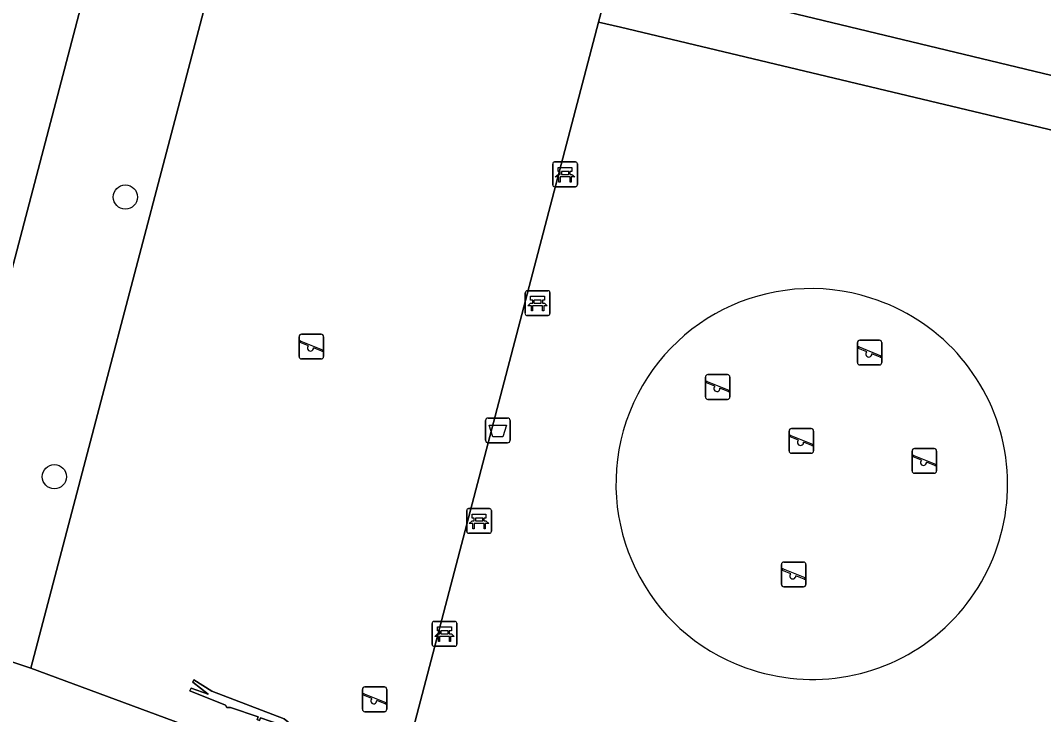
# Model space of a CAD drawing. Extents: x 162803 to 163818, y 381639 to 382475.
# Drawn here: x 163271.29 to 163312.66, y 382135.2 to 382163.26 of the extents above; entities that cross this region are included whole.
import ezdxf

# ---------------------------------------------------------------- set-up
doc = ezdxf.new("R2010")
doc.units = 0
for name, color, linetype in [('IMGEO_Afvalbak', 7, 'Continuous'), ('IMGEO_Bank', 7, 'Continuous'), ('IMGEO_Boom', 7, 'Continuous'), ('IMGEO_Groenvoorziening', 7, 'Continuous'), ('IMGEO_Speelvoorziening', 7, 'Continuous'), ('IMGEO_Terreindeel_zand', 7, 'Continuous'), ('IMGEO_Voetpad_gesloten', 7, 'Continuous'), ('IMGEO_Voetpad_open', 7, 'Continuous')]:
    doc.layers.add(name, color=color, linetype=linetype)

msp = doc.modelspace()

# ---------------------------------------------------------------- linework, layer by layer
at = {"layer": 'IMGEO_Afvalbak'}
for p, q in [((163290.199, 382147.189), (163290.989, 382147.189)), ((163290.989, 382147.189), (163290.199, 382147.189)), ((163290.099, 382146.289), (163290.099, 382147.089)), ((163290.099, 382147.089), (163290.099, 382146.289)), ((163291.089, 382147.089), (163291.089, 382146.289)), ((163291.089, 382146.289), (163291.089, 382147.089)), ((163290.989, 382146.189), (163290.199, 382146.189)), ((163290.199, 382146.189), (163290.989, 382146.189))]:
    msp.add_line(p, q, dxfattribs=at)
msp.add_lwpolyline([(163290.242, 382146.903), (163290.946, 382146.903), (163290.797, 382146.433), (163290.391, 382146.433), (163290.242, 382146.903)], dxfattribs=at)
for centre, start, end in [((163290.199, 382147.089), 90, 180), ((163290.199, 382147.089), 90, 180), ((163290.989, 382147.089), 0, 90), ((163290.989, 382147.089), 360, 90), ((163290.199, 382146.289), 180, 270), ((163290.199, 382146.289), 180, 270), ((163290.989, 382146.289), 270, 0), ((163290.989, 382146.289), 270, 0)]:
    msp.add_arc(centre, 0.1, start, end, dxfattribs=at)
at = {"layer": 'IMGEO_Bank'}
for p, q in [((163292.886, 382157.538), (163293.727, 382157.538)), ((163293.727, 382157.538), (163292.886, 382157.538)), ((163292.811, 382156.613), (163292.811, 382157.454)), ((163292.811, 382157.454), (163292.811, 382156.613)), ((163293.12, 382157.044), (163293.12, 382157.15)), ((163293.164, 382157.15), (163293.164, 382157.044)), ((163293.452, 382157.156), (163293.17, 382157.156)), ((163293.458, 382157.044), (163293.458, 382157.15)), ((163293.502, 382157.15), (163293.502, 382157.044)), ((163293.811, 382157.463), (163293.811, 382156.622)), ((163293.811, 382156.622), (163293.811, 382157.463)), ((163293.508, 382156.936), (163293.115, 382156.936)), ((163293.17, 382157.038), (163293.452, 382157.038)), ((163293.736, 382156.538), (163292.895, 382156.538)), ((163292.895, 382156.538), (163293.736, 382156.538)), ((163291.702, 382151.407), (163291.702, 382152.248)), ((163291.702, 382152.248), (163291.702, 382151.407)), ((163291.777, 382152.332), (163292.618, 382152.332)), ((163292.618, 382152.332), (163291.777, 382152.332)), ((163292.702, 382152.257), (163292.702, 382151.416)), ((163292.702, 382151.416), (163292.702, 382152.257)), ((163292.399, 382151.73), (163292.006, 382151.73)), ((163292.011, 382151.838), (163292.011, 382151.944)), ((163292.055, 382151.944), (163292.055, 382151.838)), ((163292.343, 382151.95), (163292.061, 382151.95)), ((163292.061, 382151.832), (163292.343, 382151.832)), ((163292.349, 382151.838), (163292.349, 382151.944)), ((163292.393, 382151.944), (163292.393, 382151.838)), ((163292.627, 382151.332), (163291.786, 382151.332)), ((163291.786, 382151.332), (163292.627, 382151.332)), ((163289.334, 382142.604), (163289.334, 382143.445)), ((163289.334, 382143.445), (163289.334, 382142.604)), ((163289.409, 382143.529), (163290.25, 382143.529)), ((163290.25, 382143.529), (163289.409, 382143.529)), ((163290.334, 382143.454), (163290.334, 382142.613)), ((163290.334, 382142.613), (163290.334, 382143.454)), ((163289.643, 382143.035), (163289.643, 382143.141)), ((163289.687, 382143.141), (163289.687, 382143.035)), ((163289.975, 382143.147), (163289.693, 382143.147)), ((163289.693, 382143.029), (163289.975, 382143.029)), ((163289.981, 382143.035), (163289.981, 382143.141)), ((163290.025, 382143.141), (163290.025, 382143.035)), ((163290.031, 382142.927), (163289.638, 382142.927)), ((163290.259, 382142.529), (163289.418, 382142.529)), ((163289.418, 382142.529), (163290.259, 382142.529)), ((163287.936, 382138.042), (163287.936, 382138.883)), ((163287.936, 382138.883), (163287.936, 382138.042)), ((163288.011, 382138.967), (163288.852, 382138.967)), ((163288.852, 382138.967), (163288.011, 382138.967)), ((163288.936, 382138.892), (163288.936, 382138.051)), ((163288.936, 382138.051), (163288.936, 382138.892)), ((163288.245, 382138.473), (163288.245, 382138.579)), ((163288.289, 382138.579), (163288.289, 382138.473)), ((163288.577, 382138.585), (163288.295, 382138.585)), ((163288.583, 382138.473), (163288.583, 382138.579)), ((163288.627, 382138.579), (163288.627, 382138.473)), ((163288.633, 382138.365), (163288.24, 382138.365)), ((163288.295, 382138.467), (163288.577, 382138.467)), ((163288.861, 382137.967), (163288.02, 382137.967)), ((163288.02, 382137.967), (163288.861, 382137.967))]:
    msp.add_line(p, q, dxfattribs=at)
for points in [[(163293.114, 382157.156), (163293.028, 382157.156), (163293.028, 382157.317), (163293.591, 382157.317), (163293.591, 382157.156), (163293.508, 382157.156)], [(163293.058, 382156.936), (163292.916, 382156.936), (163293.028, 382157.038), (163293.114, 382157.038)], [(163293.108, 382156.929), (163293.108, 382156.722), (163293.065, 382156.722), (163293.065, 382156.929)], [(163293.508, 382157.038), (163293.591, 382157.038), (163293.703, 382156.936), (163293.564, 382156.936)], [(163293.558, 382156.929), (163293.558, 382156.722), (163293.514, 382156.722), (163293.514, 382156.929)], [(163291.949, 382151.73), (163291.807, 382151.73), (163291.919, 382151.832), (163292.005, 382151.832)], [(163292.005, 382151.95), (163291.919, 382151.95), (163291.919, 382152.111), (163292.482, 382152.111), (163292.482, 382151.95), (163292.399, 382151.95)], [(163291.999, 382151.723), (163291.999, 382151.516), (163291.956, 382151.516), (163291.956, 382151.723)], [(163292.399, 382151.832), (163292.482, 382151.832), (163292.594, 382151.73), (163292.455, 382151.73)], [(163292.449, 382151.723), (163292.449, 382151.516), (163292.405, 382151.516), (163292.405, 382151.723)], [(163289.581, 382142.927), (163289.439, 382142.927), (163289.551, 382143.029), (163289.637, 382143.029)], [(163289.637, 382143.147), (163289.551, 382143.147), (163289.551, 382143.308), (163290.114, 382143.308), (163290.114, 382143.147), (163290.031, 382143.147)], [(163290.031, 382143.029), (163290.114, 382143.029), (163290.226, 382142.927), (163290.087, 382142.927)], [(163289.631, 382142.92), (163289.631, 382142.713), (163289.588, 382142.713), (163289.588, 382142.92)], [(163290.081, 382142.92), (163290.081, 382142.713), (163290.037, 382142.713), (163290.037, 382142.92)], [(163288.239, 382138.585), (163288.153, 382138.585), (163288.153, 382138.746), (163288.716, 382138.746), (163288.716, 382138.585), (163288.633, 382138.585)], [(163288.183, 382138.365), (163288.041, 382138.365), (163288.153, 382138.467), (163288.239, 382138.467)], [(163288.233, 382138.358), (163288.233, 382138.151), (163288.19, 382138.151), (163288.19, 382138.358)], [(163288.633, 382138.467), (163288.716, 382138.467), (163288.828, 382138.365), (163288.689, 382138.365)], [(163288.683, 382138.358), (163288.683, 382138.151), (163288.639, 382138.151), (163288.639, 382138.358)]]:
    msp.add_lwpolyline(points, dxfattribs=at)
for centre, radius, start, end in [((163292.889, 382157.46), 0.0779, 92.4484, 184.2845), ((163292.889, 382157.46), 0.0779, 92.4484, 184.2845), ((163293.733, 382157.46), 0.0779, 2.4484, 94.2845), ((163293.733, 382157.46), 0.0779, 2.4484, 94.2845), ((163293.113, 382157.149), 0.00671, 2.8957, 87.1043), ((163293.17, 382157.149), 0.00671, 92.8957, 177.1043), ((163293.452, 382157.149), 0.00671, 2.8957, 87.1043), ((163293.509, 382157.149), 0.00671, 92.8957, 177.1043), ((163293.058, 382156.929), 0.00671, 2.8957, 87.1043), ((163293.115, 382156.929), 0.00671, 92.8957, 177.1043), ((163293.113, 382157.045), 0.00671, 272.8957, 357.1043), ((163293.17, 382157.045), 0.00671, 182.8957, 267.1043), ((163293.452, 382157.045), 0.00671, 272.8957, 357.1043), ((163293.509, 382157.045), 0.00671, 182.8957, 267.1043), ((163293.507, 382156.929), 0.00671, 2.8957, 87.1043), ((163293.564, 382156.929), 0.00671, 92.8957, 177.1043), ((163292.889, 382156.616), 0.0779, 182.4484, 274.2845), ((163292.889, 382156.616), 0.0779, 182.4484, 274.2845), ((163293.733, 382156.616), 0.0779, 272.4484, 4.2845), ((163293.733, 382156.616), 0.0779, 272.4484, 4.2845), ((163291.78, 382152.254), 0.0779, 92.4484, 184.2845), ((163291.78, 382152.254), 0.0779, 92.4484, 184.2845), ((163292.624, 382152.254), 0.0779, 2.4484, 94.2845), ((163292.624, 382152.254), 0.0779, 2.4484, 94.2845), ((163291.949, 382151.723), 0.00671, 2.8957, 87.1043), ((163292.006, 382151.723), 0.00671, 92.8957, 177.1043), ((163292.004, 382151.943), 0.00671, 2.8957, 87.1043), ((163292.004, 382151.839), 0.00671, 272.8957, 357.1043), ((163292.061, 382151.943), 0.00671, 92.8957, 177.1043), ((163292.061, 382151.839), 0.00671, 182.8957, 267.1043), ((163292.343, 382151.943), 0.00671, 2.8957, 87.1043), ((163292.343, 382151.839), 0.00671, 272.8957, 357.1043), ((163292.4, 382151.943), 0.00671, 92.8957, 177.1043), ((163292.4, 382151.839), 0.00671, 182.8957, 267.1043), ((163292.398, 382151.723), 0.00671, 2.8957, 87.1043), ((163292.455, 382151.723), 0.00671, 92.8957, 177.1043), ((163291.78, 382151.41), 0.0779, 182.4484, 274.2845), ((163291.78, 382151.41), 0.0779, 182.4484, 274.2845), ((163292.624, 382151.41), 0.0779, 272.4484, 4.2845), ((163292.624, 382151.41), 0.0779, 272.4484, 4.2845), ((163289.412, 382143.451), 0.0779, 92.4484, 184.2845), ((163289.412, 382143.451), 0.0779, 92.4484, 184.2845), ((163290.256, 382143.451), 0.0779, 2.4484, 94.2845), ((163290.256, 382143.451), 0.0779, 2.4484, 94.2845), ((163289.636, 382143.14), 0.00671, 2.8957, 87.1043), ((163289.636, 382143.036), 0.00671, 272.8957, 357.1043), ((163289.693, 382143.14), 0.00671, 92.8957, 177.1043), ((163289.693, 382143.036), 0.00671, 182.8957, 267.1043), ((163289.975, 382143.14), 0.00671, 2.8957, 87.1043), ((163289.975, 382143.036), 0.00671, 272.8957, 357.1043), ((163290.032, 382143.14), 0.00671, 92.8957, 177.1043), ((163290.032, 382143.036), 0.00671, 182.8957, 267.1043), ((163289.581, 382142.92), 0.00671, 2.8957, 87.1043), ((163289.638, 382142.92), 0.00671, 92.8957, 177.1043), ((163290.03, 382142.92), 0.00671, 2.8957, 87.1043), ((163290.087, 382142.92), 0.00671, 92.8957, 177.1043), ((163290.256, 382142.607), 0.0779, 272.4484, 4.2845), ((163290.256, 382142.607), 0.0779, 272.4484, 4.2845), ((163289.412, 382142.607), 0.0779, 182.4484, 274.2845), ((163289.412, 382142.607), 0.0779, 182.4484, 274.2845), ((163288.014, 382138.889), 0.0779, 92.4484, 184.2845), ((163288.014, 382138.889), 0.0779, 92.4484, 184.2845), ((163288.858, 382138.889), 0.0779, 2.4484, 94.2845), ((163288.858, 382138.889), 0.0779, 2.4484, 94.2845), ((163288.238, 382138.578), 0.00671, 2.8957, 87.1043), ((163288.238, 382138.474), 0.00671, 272.8957, 357.1043), ((163288.295, 382138.578), 0.00671, 92.8957, 177.1043), ((163288.295, 382138.474), 0.00671, 182.8957, 267.1043), ((163288.577, 382138.578), 0.00671, 2.8957, 87.1043), ((163288.577, 382138.474), 0.00671, 272.8957, 357.1043), ((163288.634, 382138.578), 0.00671, 92.8957, 177.1043), ((163288.634, 382138.474), 0.00671, 182.8957, 267.1043), ((163288.183, 382138.358), 0.00671, 2.8957, 87.1043), ((163288.24, 382138.358), 0.00671, 92.8957, 177.1043), ((163288.632, 382138.358), 0.00671, 2.8957, 87.1043), ((163288.689, 382138.358), 0.00671, 92.8957, 177.1043), ((163288.014, 382138.045), 0.0779, 182.4484, 274.2845), ((163288.014, 382138.045), 0.0779, 182.4484, 274.2845), ((163288.858, 382138.045), 0.0779, 272.4484, 4.2845), ((163288.858, 382138.045), 0.0779, 272.4484, 4.2845)]:
    msp.add_arc(centre, radius, start, end, dxfattribs=at)
at = {"layer": 'IMGEO_Boom'}
for centre in [(163275.534, 382156.119), (163272.665, 382144.817)]:
    msp.add_circle(centre, 0.489, dxfattribs=at)
at = {"layer": 'IMGEO_Groenvoorziening'}
for points in [[(163269.85, 382149.073), (163273.934, 382164.595), (163275.374, 382170.094), (163269.156, 382171.595), (163261.56, 382140.329), (163266.563, 382138.799), (163267.072, 382138.629)], [(163278.624, 382163.36), (163280.096, 382168.954), (163275.374, 382170.094), (163273.934, 382164.595), (163269.85, 382149.073), (163267.072, 382138.629), (163271.709, 382137.084), (163274.539, 382147.838)], [(163295.227, 382165.323), (163294.668, 382163.195), (163295.55, 382162.985), (163313.112, 382158.803), (163333.895, 382153.854), (163342.628, 382151.775), (163344.765, 382151.266), (163359.411, 382147.779), (163360.431, 382147.536), (163378.53, 382143.226), (163427.031, 382131.676), (163427.406, 382133.488), (163361, 382149.482), (163359.96, 382149.732), (163344.914, 382153.356), (163343.556, 382153.683), (163337.772, 382155.076), (163333.95, 382155.997)], [(163427.031, 382131.676), (163378.53, 382143.226), (163360.431, 382147.536), (163359.411, 382147.779), (163344.765, 382151.266), (163342.628, 382151.775), (163333.895, 382153.854), (163313.112, 382158.803), (163295.55, 382162.985), (163294.668, 382163.195), (163286.387, 382131.648), (163317.39, 382119.198), (163320.353, 382126.576), (163333.259, 382121.451), (163330.2, 382114.053), (163345.456, 382107.927), (163361.874, 382101.334), (163416.208, 382079.515), (163424.081, 382117.46)]]:
    msp.add_lwpolyline(points, close=True, dxfattribs=at)
for centre, radius, start, end in [((163303.257, 382144.53), 7.887, 72.1607, 250.4525), ((163303.315, 382144.511), 7.888, 250.0073, 72.6058)]:
    msp.add_arc(centre, radius, start, end, dxfattribs=at)
at = {"layer": 'IMGEO_Speelvoorziening'}
for p, q in [((163282.558, 382149.677), (163282.558, 382150.477)), ((163282.558, 382150.477), (163282.558, 382149.677)), ((163282.658, 382150.577), (163283.448, 382150.577)), ((163283.448, 382150.577), (163282.658, 382150.577)), ((163283.548, 382150.477), (163283.548, 382149.677)), ((163283.548, 382149.677), (163283.548, 382150.477)), ((163282.941, 382150.105), (163282.602, 382150.242)), ((163282.627, 382150.302), (163283.503, 382149.949)), ((163305.13, 382149.435), (163305.13, 382150.235)), ((163305.13, 382150.235), (163305.13, 382149.435)), ((163305.199, 382150.06), (163306.075, 382149.707)), ((163305.23, 382150.335), (163306.02, 382150.335)), ((163306.02, 382150.335), (163305.23, 382150.335)), ((163306.12, 382150.235), (163306.12, 382149.435)), ((163306.12, 382149.435), (163306.12, 382150.235)), ((163283.479, 382149.889), (163283.139, 382150.026)), ((163305.513, 382149.863), (163305.174, 382150)), ((163306.051, 382149.647), (163305.711, 382149.784)), ((163283.448, 382149.577), (163282.658, 382149.577)), ((163282.658, 382149.577), (163283.448, 382149.577)), ((163306.02, 382149.335), (163305.23, 382149.335)), ((163305.23, 382149.335), (163306.02, 382149.335)), ((163298.988, 382148.043), (163298.988, 382148.843)), ((163298.988, 382148.843), (163298.988, 382148.043)), ((163299.088, 382148.943), (163299.878, 382148.943)), ((163299.878, 382148.943), (163299.088, 382148.943)), ((163299.978, 382148.843), (163299.978, 382148.043)), ((163299.978, 382148.043), (163299.978, 382148.843)), ((163299.371, 382148.471), (163299.032, 382148.608)), ((163299.057, 382148.668), (163299.933, 382148.315)), ((163299.909, 382148.255), (163299.569, 382148.392)), ((163299.878, 382147.943), (163299.088, 382147.943)), ((163299.088, 382147.943), (163299.878, 382147.943)), ((163302.47, 382146.764), (163303.26, 382146.764)), ((163303.26, 382146.764), (163302.47, 382146.764)), ((163302.37, 382145.864), (163302.37, 382146.664)), ((163302.37, 382146.664), (163302.37, 382145.864)), ((163302.753, 382146.292), (163302.414, 382146.429)), ((163302.439, 382146.489), (163303.315, 382146.136)), ((163303.36, 382146.664), (163303.36, 382145.864)), ((163303.36, 382145.864), (163303.36, 382146.664)), ((163303.291, 382146.076), (163302.951, 382146.213)), ((163307.441, 382145.954), (163308.231, 382145.954)), ((163308.231, 382145.954), (163307.441, 382145.954)), ((163303.26, 382145.764), (163302.47, 382145.764)), ((163302.47, 382145.764), (163303.26, 382145.764)), ((163307.341, 382145.054), (163307.341, 382145.854)), ((163307.341, 382145.854), (163307.341, 382145.054)), ((163307.724, 382145.482), (163307.385, 382145.619)), ((163307.41, 382145.679), (163308.286, 382145.326)), ((163308.331, 382145.854), (163308.331, 382145.054)), ((163308.331, 382145.054), (163308.331, 382145.854)), ((163308.262, 382145.266), (163307.922, 382145.403)), ((163308.231, 382144.954), (163307.441, 382144.954)), ((163307.441, 382144.954), (163308.231, 382144.954)), ((163302.159, 382141.367), (163302.949, 382141.367)), ((163302.949, 382141.367), (163302.159, 382141.367)), ((163302.059, 382140.467), (163302.059, 382141.267)), ((163302.059, 382141.267), (163302.059, 382140.467)), ((163302.442, 382140.895), (163302.103, 382141.032)), ((163302.128, 382141.092), (163303.004, 382140.739)), ((163303.049, 382141.267), (163303.049, 382140.467)), ((163303.049, 382140.467), (163303.049, 382141.267)), ((163302.98, 382140.679), (163302.64, 382140.816)), ((163302.949, 382140.367), (163302.159, 382140.367)), ((163302.159, 382140.367), (163302.949, 382140.367)), ((163285.115, 382135.42), (163285.115, 382136.22)), ((163285.115, 382136.22), (163285.115, 382135.42)), ((163285.184, 382136.045), (163286.06, 382135.692)), ((163285.215, 382136.32), (163286.005, 382136.32)), ((163286.005, 382136.32), (163285.215, 382136.32)), ((163286.105, 382136.22), (163286.105, 382135.42)), ((163286.105, 382135.42), (163286.105, 382136.22)), ((163285.498, 382135.848), (163285.159, 382135.985)), ((163286.036, 382135.632), (163285.696, 382135.769)), ((163286.005, 382135.32), (163285.215, 382135.32)), ((163285.215, 382135.32), (163286.005, 382135.32))]:
    msp.add_line(p, q, dxfattribs=at)
for centre, radius, start, end in [((163282.658, 382150.477), 0.1, 90, 180), ((163282.658, 382150.477), 0.1, 90, 180), ((163283.448, 382150.477), 0.1, 0, 90), ((163283.448, 382150.477), 0.1, 360, 90), ((163282.615, 382150.272), 0.0327, 68.078, 248.078), ((163283.02, 382150.015), 0.12, 130.9928, 5.1632), ((163305.23, 382150.235), 0.1, 90, 180), ((163305.23, 382150.235), 0.1, 90, 180), ((163305.187, 382150.03), 0.0327, 68.078, 248.078), ((163306.02, 382150.235), 0.1, 0, 90), ((163306.02, 382150.235), 0.1, 360, 90), ((163282.658, 382149.677), 0.1, 180, 270), ((163282.658, 382149.677), 0.1, 180, 270), ((163283.448, 382149.677), 0.1, 270, 0), ((163283.448, 382149.677), 0.1, 270, 0), ((163283.491, 382149.919), 0.0327, 248.078, 68.078), ((163305.592, 382149.773), 0.12, 130.9928, 5.1632), ((163306.063, 382149.677), 0.0327, 248.078, 68.078), ((163305.23, 382149.435), 0.1, 180, 270), ((163305.23, 382149.435), 0.1, 180, 270), ((163306.02, 382149.435), 0.1, 270, 0), ((163306.02, 382149.435), 0.1, 270, 0), ((163299.088, 382148.843), 0.1, 90, 180), ((163299.088, 382148.843), 0.1, 90, 180), ((163299.878, 382148.843), 0.1, 0, 90), ((163299.878, 382148.843), 0.1, 360, 90), ((163299.045, 382148.638), 0.0327, 68.078, 248.078), ((163299.45, 382148.381), 0.12, 130.9928, 5.1632), ((163299.088, 382148.043), 0.1, 180, 270), ((163299.088, 382148.043), 0.1, 180, 270), ((163299.878, 382148.043), 0.1, 270, 0), ((163299.878, 382148.043), 0.1, 270, 0), ((163299.921, 382148.285), 0.0327, 248.078, 68.078), ((163302.47, 382146.664), 0.1, 90, 180), ((163302.47, 382146.664), 0.1, 90, 180), ((163303.26, 382146.664), 0.1, 0, 90), ((163303.26, 382146.664), 0.1, 360, 90), ((163302.427, 382146.459), 0.0327, 68.078, 248.078), ((163302.832, 382146.202), 0.12, 130.9928, 5.1632), ((163303.303, 382146.106), 0.0327, 248.078, 68.078), ((163307.441, 382145.854), 0.1, 90, 180), ((163307.441, 382145.854), 0.1, 90, 180), ((163308.231, 382145.854), 0.1, 0, 90), ((163308.231, 382145.854), 0.1, 360, 90), ((163302.47, 382145.864), 0.1, 180, 270), ((163302.47, 382145.864), 0.1, 180, 270), ((163303.26, 382145.864), 0.1, 270, 0), ((163303.26, 382145.864), 0.1, 270, 0), ((163307.398, 382145.649), 0.0327, 68.078, 248.078), ((163307.803, 382145.392), 0.12, 130.9928, 5.1632), ((163308.274, 382145.296), 0.0327, 248.078, 68.078), ((163307.441, 382145.054), 0.1, 180, 270), ((163307.441, 382145.054), 0.1, 180, 270), ((163308.231, 382145.054), 0.1, 270, 0), ((163308.231, 382145.054), 0.1, 270, 0), ((163302.159, 382141.267), 0.1, 90, 180), ((163302.159, 382141.267), 0.1, 90, 180), ((163302.949, 382141.267), 0.1, 0, 90), ((163302.949, 382141.267), 0.1, 360, 90), ((163302.116, 382141.062), 0.0327, 68.078, 248.078), ((163302.521, 382140.805), 0.12, 130.9928, 5.1632), ((163302.992, 382140.709), 0.0327, 248.078, 68.078), ((163302.159, 382140.467), 0.1, 180, 270), ((163302.159, 382140.467), 0.1, 180, 270), ((163302.949, 382140.467), 0.1, 270, 0), ((163302.949, 382140.467), 0.1, 270, 0), ((163285.215, 382136.22), 0.1, 90, 180), ((163285.215, 382136.22), 0.1, 90, 180), ((163285.172, 382136.015), 0.0327, 68.078, 248.078), ((163286.005, 382136.22), 0.1, 0, 90), ((163286.005, 382136.22), 0.1, 360, 90), ((163285.577, 382135.758), 0.12, 130.9928, 5.1632), ((163286.048, 382135.662), 0.0327, 248.078, 68.078), ((163285.215, 382135.42), 0.1, 180, 270), ((163285.215, 382135.42), 0.1, 180, 270), ((163286.005, 382135.42), 0.1, 270, 0), ((163286.005, 382135.42), 0.1, 270, 0)]:
    msp.add_arc(centre, radius, start, end, dxfattribs=at)
at = {"layer": 'IMGEO_Terreindeel_zand'}
for centre, radius, start, end in [((163303.257, 382144.53), 7.887, 72.1607, 250.4525), ((163303.315, 382144.511), 7.888, 250.0073, 72.6058)]:
    msp.add_arc(centre, radius, start, end, dxfattribs=at)
at = {"layer": 'IMGEO_Voetpad_gesloten'}
for points in [[(163294.668, 382163.195), (163295.227, 382165.323), (163280.096, 382168.954), (163278.624, 382163.36), (163274.539, 382147.838), (163271.709, 382137.084), (163286.387, 382131.648)], [(163282.561, 382134.528), (163281.951, 382135.032), (163279.031, 382136.143), (163278.307, 382136.606), (163278.256, 382136.511), (163278.881, 382136.029), (163278.19, 382136.273), (163278.139, 382136.164), (163279.586, 382135.577), (163279.63, 382135.484), (163279.785, 382135.49), (163280.908, 382135.112), (163280.857, 382135.009), (163280.961, 382134.965), (163281.003, 382135.076)], [(163282.561, 382134.528), (163281.003, 382135.076), (163280.961, 382134.965), (163280.857, 382135.009), (163280.908, 382135.112), (163279.785, 382135.49), (163279.63, 382135.484), (163279.586, 382135.577), (163278.139, 382136.164), (163278.19, 382136.273), (163278.881, 382136.029), (163278.256, 382136.511), (163278.307, 382136.606), (163279.031, 382136.143), (163281.951, 382135.032)]]:
    msp.add_lwpolyline(points, close=True, dxfattribs=at)
at = {"layer": 'IMGEO_Voetpad_open'}
for points in [[(163251.556, 382175.845), (163256.094, 382174.749), (163266.24, 382172.299), (163269.156, 382171.595), (163275.374, 382170.094), (163280.096, 382168.954), (163295.227, 382165.323), (163333.95, 382155.997), (163337.772, 382155.076), (163338.36, 382157.513), (163314.355, 382163.32), (163310.813, 382164.181), (163296.089, 382167.75)], [(163320.087, 382115.873), (163334.894, 382109.877), (163333.609, 382106.878), (163335.371, 382106.135), (163336.67, 382109.257), (163344.697, 382106.036), (163345.456, 382107.927), (163330.2, 382114.053), (163329.923, 382114.165), (163317.778, 382119.042), (163317.39, 382119.198), (163286.387, 382131.648), (163271.709, 382137.084), (163267.072, 382138.629), (163266.563, 382138.799), (163261.56, 382140.329), (163258.622, 382141.165), (163250.237, 382143.629)]]:
    msp.add_lwpolyline(points, dxfattribs=at)

doc.saveas('drawing.dxf')
